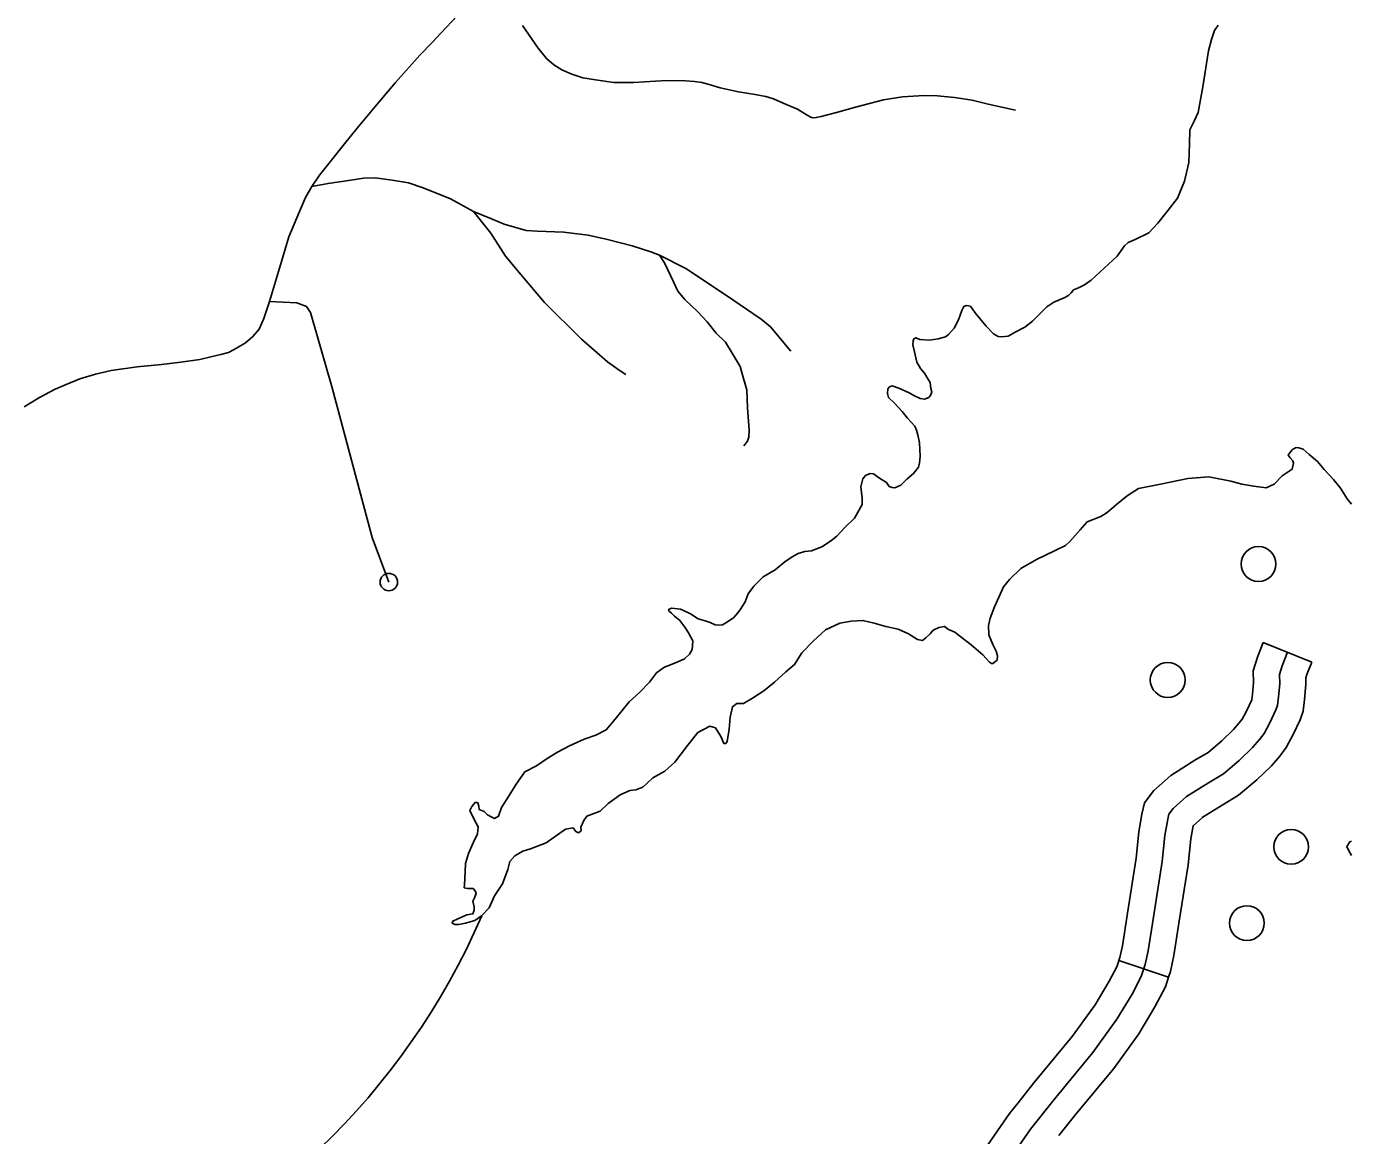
# Model space of a CAD drawing. Extents: x 653372 to 905732, y 627442 to 787275.
# Drawn here: x 724877 to 728673, y 731752 to 734929 of the extents above; entities that cross this region are included whole.
import ezdxf

# ---------------------------------------------------------------- set-up
doc = ezdxf.new("R2010")
doc.units = 0
for name, color, linetype in [('31', 7, 'Continuous'), ('32', 7, 'Continuous'), ('45', 7, 'Continuous'), ('56', 7, 'Continuous'), ('63', 7, 'Continuous'), ('9', 7, 'Continuous')]:
    doc.layers.add(name, color=color, linetype=linetype)

msp = doc.modelspace()

# ---------------------------------------------------------------- linework, layer by layer
at = {"layer": '31'}
for points in [[(726111.5, 734959.8), (726063.9, 734909.9), (726040.4, 734885), (726004.3, 734847), (725934.3, 734769.3), (725877.5, 734701.6), (725824.9, 734638.4), (725788.5, 734593.5), (725743.1, 734537.1), (725717, 734503.5), (725694.5, 734470.9), (725676.6, 734439.4), (725659.1, 734399.9), (725628.9, 734327.3), (725608.1, 734256.2), (725573.2, 734142), (725557.7, 734092.6), (725543.4, 734062.1), (725525.9, 734041.1), (725504.9, 734023.6), (725479.4, 734008.1), (725456.3, 733995.9), (725434, 733989.6), (725405.8, 733982.9), (725373.5, 733975.7), (725319.6, 733968), (725264, 733961.5), (725194.4, 733954.8), (725120.1, 733944.2), (725075.4, 733933.9), (725030.1, 733920.1), (724991.2, 733904.3), (724959.8, 733890.1), (724914.2, 733866.4), (724870.9, 733839.7)], [(726297.9, 734932.5), (726342.8, 734867.1), (726366.7, 734837.5), (726387.8, 734819.3), (726410.8, 734805.6), (726439.7, 734792.5), (726471, 734782.6), (726507.3, 734776.5), (726559.4, 734769.5), (726616.1, 734768.7), (726710.2, 734774.5), (726765.2, 734774.2), (726790.8, 734771.6), (726812.3, 734768.7), (726832.4, 734763.6), (726864.1, 734753.6), (726917, 734742.1), (726964.5, 734734.8), (726995.4, 734728.9), (727017.5, 734722.4), (727044.6, 734710.3), (727085.5, 734692.4), (727113.9, 734675.8), (727124.1, 734670.1), (727129, 734667.7), (727139.8, 734668.3), (727153.4, 734671.5), (727197.5, 734683.2), (727252.5, 734698.2), (727332, 734719.3), (727386.9, 734728), (727448.3, 734731.6), (727487, 734730.4), (727535.6, 734726.3), (727585.8, 734718.4), (727632.3, 734707.1), (727710.2, 734689.5)], [(725573.2, 734142), (725651.3, 734137.7), (725679.6, 734127.3), (725690.6, 734109.8), (725752.8, 733894.2), (725867.7, 733465.2), (725915.4, 733337.8)]]:
    msp.add_lwpolyline(points, dxfattribs=at)
msp.add_circle((725915.4, 733337.8), 25, dxfattribs=at)
at = {"layer": '32'}
for points in [[(725694.5, 734470.9), (725741.5, 734479.8), (725806.1, 734489.7), (725842.7, 734494.6), (725875.7, 734496.1), (725924.6, 734489.5), (725971.8, 734481.4), (726013.7, 734467.4), (726092.3, 734435.4), (726158.2, 734399.1), (726209.1, 734378.5), (726245.9, 734363), (726308.9, 734345.1), (726340.5, 734343.3), (726416.6, 734340.1), (726486.6, 734332.1), (726541.2, 734319.5), (726612.6, 734301.2), (726665.5, 734284.4), (726690.3, 734274.7), (726765.6, 734236.5), (726882.6, 734158.5), (726982.2, 734091.1), (727008.6, 734069.1), (727066.4, 733999.2)], [(726158.2, 734399.1), (726207.1, 734337.5), (726249.2, 734271.9), (726293.3, 734218.9), (726361.2, 734139), (726467.2, 734033.3), (726541.4, 733968.4), (726575.5, 733945.4), (726594.6, 733932.9)], [(726690.3, 734274.7), (726704.9, 734252.3), (726730.4, 734198.2), (726743.1, 734171.5), (726763.5, 734147.2), (726800.6, 734112.2), (726827.6, 734083.5), (726852.9, 734051.4), (726879.2, 734025.2), (726898.6, 733993.3), (726921.2, 733955.3), (726931.1, 733921.1), (726940.3, 733888.7), (726943, 733837), (726947.9, 733773.3), (726946.4, 733753), (726942.7, 733741.3), (726932.1, 733728)]]:
    msp.add_lwpolyline(points, dxfattribs=at)
at = {"layer": '45'}
for p, q in [((728420, 733164.7), (728559.1, 733108.5)), ((728006.5, 732253.6), (728148.8, 732206.2))]:
    msp.add_line(p, q, dxfattribs=at)
for points in [[(728420, 733164.7), (728403.1, 733122.9), (728390.9, 733083.3), (728392.1, 733049.1), (728388.9, 733016.6), (728387.4, 733001.4), (728387.1, 733000.7), (728372, 732968.4), (728359.5, 732945.2), (728351.3, 732934.3), (728334.7, 732915.4), (728300.9, 732882.7), (728262, 732849.6), (728224.1, 732827.2), (728166, 732790.9)], [(728489.6, 733136.6), (728473.9, 733097.8), (728466.3, 733073.2), (728467.2, 733046.7), (728463.5, 733009.2), (728461.1, 732984.5), (728456.4, 732971.8), (728439.1, 732934.7), (728422.8, 732904.5), (728409.4, 732886.9), (728389.1, 732863.6), (728351.3, 732827.1), (728305.7, 732788.3), (728263, 732763.1), (728200.4, 732724), (728161.7, 732689.3), (728149.3, 732673.4), (728146.3, 732658.9), (728138.1, 732612.2), (728130.7, 732537.2), (728105.4, 732377.9), (728090.5, 732281.8), (728081.7, 732241.9), (728070.4, 732208), (728044.1, 732157.5), (728000.9, 732085.3), (727932.3, 731990), (727821.4, 731855.7), (727753.1, 731770.6), (727684.3, 731670.9)], [(728559.1, 733108.5), (728544.6, 733072.7), (728541.7, 733063.2), (728542.3, 733044.3), (728538.2, 733001.8), (728534.8, 732967.6), (728525.7, 732943), (728506.1, 732901.1), (728486, 732863.8), (728467.6, 732839.5), (728443.5, 732811.9), (728401.6, 732771.5), (728349.4, 732727.1), (728302, 732699), (728245.4, 732663.7)], [(728166, 732790.9), (728155.1, 732784.1), (728106.7, 732740.7), (728079.4, 732705.8), (728072.6, 732673.1), (728063.7, 732622.4), (728056.3, 732546.8), (728031.3, 732389.5), (728016.8, 732295.7), (728009.3, 732261.9), (728006.5, 732253.6)], [(728245.6, 732663.8), (728219.1, 732640), (728212.4, 732602), (728205.1, 732527.6), (728179.5, 732366.3), (728164.3, 732267.9), (728154, 732221.8), (728148.8, 732206.2)], [(728006.5, 732253.6), (728001.1, 732237.4), (727978.6, 732194.1), (727938.2, 732126.6), (727872.8, 732035.8), (727763.3, 731903), (727717.7, 731846.3)], [(728148.8, 732206.2), (728139.7, 732178.7), (728109.6, 732120.9), (728063.6, 732044.1), (727991.7, 731944.1), (727879.6, 731808.3), (727834.7, 731752.4)], [(727717.7, 731846.3), (727692.9, 731815.4), (727622.1, 731712.8), (727585.3, 731656.7), (727563.9, 731614.7), (727552.9, 731567.9), (727549.6, 731534.2), (727548.7, 731472.5), (727549.8, 731413.9), (727558.7, 731358), (727568.7, 731303.7)]]:
    msp.add_lwpolyline(points, dxfattribs=at)
at = {"layer": '56'}
for centre in [(728406.4, 733389.6), (728146.5, 733057.5), (728500, 732579.4), (728373.1, 732360.8)]:
    msp.add_circle(centre, 50, dxfattribs=at)
at = {"layer": '63'}
msp.add_arc((724294.2, 733201.6), 2057.8, 247.0654, 336.5277, dxfattribs=at)
at = {"layer": '9'}
for points in [[(727926.8, 734202.5), (728001.3, 734271.8), (728022.8, 734301.2), (728032.6, 734310.4), (728053.4, 734319.3), (728092, 734338.8), (728118.2, 734366.5), (728147.8, 734403.6), (728174.2, 734437.7), (728194.6, 734486.2), (728207.3, 734539.7), (728208.9, 734593.5), (728210.1, 734633), (728221.9, 734658), (728233.8, 734683), (728247.1, 734757.1), (728262.8, 734859.6), (728271.8, 734892.6), (728280.4, 734917.7), (728290.4, 734933.2)], [(726961, 733326.6), (726987.9, 733352.8), (727021.8, 733373.1), (727049.4, 733396.1), (727070.4, 733410.5), (727088.1, 733419.5), (727107.3, 733425.2), (727125.6, 733427.8), (727155.2, 733438.8), (727180.2, 733454.7), (727198.1, 733469.2), (727221, 733493.9), (727248.7, 733520.8), (727261.3, 733542.6), (727271.3, 733559.7), (727271, 733577.9), (727267.3, 733610.5), (727272.7, 733634.1), (727280.9, 733643.4), (727293.8, 733649.3), (727304, 733648.2), (727321.1, 733635.8), (727340.5, 733623.4), (727348.9, 733611.2), (727356.7, 733608.6), (727364.6, 733607.6), (727382.3, 733615.8), (727399.4, 733632.7), (727418.1, 733648.8), (727432.1, 733667.4), (727435.6, 733678.3), (727437, 733698.1), (727435.8, 733736.7), (727430.9, 733759.8), (727426.6, 733772.6), (727422.2, 733784.6), (727400.7, 733807.5), (727385.4, 733826.9), (727362.4, 733851.4), (727346.2, 733866.9), (727343.4, 733878.1), (727344.6, 733891.5), (727349.5, 733896.9), (727356.7, 733899.9), (727376.3, 733893.7), (727406, 733880.2), (727420.8, 733871.8), (727437.2, 733863.4), (727449.8, 733862.2), (727461.8, 733866.6), (727467.6, 733874.4), (727471, 733883), (727468.2, 733892.6), (727465.5, 733909.3), (727456.5, 733924.6), (727449.7, 733935.9), (727438.2, 733949.7), (727427.7, 733967.4), (727420.6, 733997.7), (727416.5, 734017.6), (727417.6, 734028.7), (727419.4, 734034.9), (727425, 734037.9), (727435.9, 734032.4), (727463.6, 734030.7), (727489.1, 734034.4), (727509.4, 734040.8), (727518.7, 734047), (727534.9, 734065.4), (727547.3, 734089.5), (727557, 734115.4), (727562.1, 734127.2), (727570.1, 734130.1), (727581.1, 734128.2), (727594.8, 734108.8), (727626.1, 734070.6), (727647.6, 734048.6), (727660.9, 734041.8), (727670.3, 734040), (727689.4, 734042.6), (727709.5, 734053.8), (727736.9, 734068.1), (727758.8, 734085.6), (727780, 734106.4), (727800.4, 734126.3), (727819.8, 734140), (727849.5, 734152.6), (727862.3, 734158.6), (727869.5, 734166.2), (727876.9, 734175.5), (727890.6, 734180.6), (727908.2, 734189.6), (727926.8, 734202.5)], [(728672.8, 733560.6), (728660, 733576.5), (728640.9, 733607.1), (728621.7, 733631.7), (728594.5, 733660.5), (728575.2, 733683.1), (728551.8, 733703.8), (728534.2, 733718.4), (728522.4, 733722.7), (728514.4, 733723), (728504.2, 733717.3), (728498, 733711.4), (728491.7, 733701.6), (728497.5, 733693.4), (728505.2, 733685.2), (728507, 733679.1), (728502.5, 733661.3), (728473.9, 733642.1), (728451.2, 733618.8), (728428.8, 733607.4), (728393, 733612.5), (728359.1, 733618.4), (728327.1, 733627.3), (728263.9, 733639.2), (728203.9, 733634.2), (728125.4, 733618.5)], [(728125.4, 733618.5), (728063, 733606.4), (728030.4, 733585.4), (727999.6, 733560.3), (727972.9, 733537.1), (727954.6, 733525.6), (727916.1, 733510.7), (727895.4, 733487.3), (727866.4, 733454.2), (727854, 733442.5), (727821.6, 733427.5), (727770.8, 733403), (727726, 733376.3), (727693, 733345.3), (727676.4, 733323.8), (727663.5, 733296.1), (727650.6, 733266.5), (727637.7, 733234.9), (727633, 733213), (727634.2, 733186.9), (727645.4, 733158.6), (727654.9, 733140.3), (727658.4, 733126.2), (727658.1, 733114.2), (727645.8, 733104.5), (727641.8, 733104.6), (727635.9, 733108.8), (727616.5, 733129.4), (727583.1, 733158.1), (727550.1, 733183.5), (727536.4, 733193.9), (727518.7, 733202.4), (727506.9, 733210.8), (727490.8, 733207.3), (727474.6, 733199.7), (727466.3, 733190), (727453.9, 733178.3), (727443.7, 733170.6), (727429.7, 733173.1), (727404.2, 733189.8), (727373.8, 733202.5), (727339, 733210.8), (727305.2, 733219.8), (727273.3, 733227.8), (727239.9, 733225.5), (727207, 733219.8), (727166.4, 733201), (727131.5, 733170), (727098.4, 733135), (727077.4, 733101.6), (727052.8, 733080.3), (727019.9, 733051.3), (726989.1, 733026.2), (726956.8, 733005.1), (726931.4, 732989.9), (726912, 732990.4), (726899.7, 732980.8), (726892.8, 732951), (726890.1, 732916.3), (726884.7, 732881.2), (726880.5, 732875.3), (726874.5, 732875.5), (726867.1, 732893.7), (726863.3, 732899.8), (726850.6, 732920.7), (726834.9, 732925.1), (726800, 732906.8), (726770.9, 732869.6), (726734.8, 732821.6), (726706.1, 732796.5), (726671.5, 732777.5), (726655, 732762), (726642.7, 732750.3), (726622.4, 732742.9), (726605.3, 732740.3), (726578, 732728.3), (726543.2, 732703.3), (726520.6, 732681.9), (726482.1, 732667.1), (726473.7, 732655.3), (726465.1, 732635.6), (726465.8, 732625.5), (726458.7, 732619.8), (726450.7, 732623), (726443.1, 732634.2), (726420.9, 732629.9), (726365.7, 732590.5), (726321.2, 732573.8), (726299, 732566.5), (726276.6, 732553.2), (726262.1, 732537.6), (726256.4, 732514)], [(726256.4, 732514), (726240.9, 732473.3), (726217.7, 732439.1), (726202.5, 732404.7), (726181.2, 732381.6), (726161.8, 732367.9), (726134.6, 732360.8), (726115.5, 732356.6), (726104.4, 732357), (726096.6, 732360.4), (726098.4, 732366.7), (726111.2, 732372.6), (726138.5, 732384.5), (726156, 732387.1), (726159.5, 732398.1), (726159.8, 732407.6), (726155.5, 732423.6), (726160.5, 732432.9), (726165.7, 732445.4), (726162.7, 732453.5), (726156.6, 732460), (726140.8, 732460.4), (726131.3, 732462.3), (726131.6, 732470.2), (726134.3, 732508.2), (726135, 732531.9), (726143.8, 732560.2), (726157.4, 732593), (726169.2, 732616.4), (726171.4, 732637), (726159.4, 732657.9), (726147.5, 732683.6), (726152.6, 732694.6), (726164, 732706.9), (726170.3, 732705.1), (726173.2, 732695.5), (726174.5, 732686), (726188.6, 732680.8), (726197.8, 732671), (726210.2, 732664.3), (726218.1, 732660.9), (726229.3, 732666.9), (726238, 732692), (726259.6, 732726.2), (726279.6, 732758.9), (726304.4, 732794.6), (726338.2, 732811), (726368.9, 732832.2), (726398, 732850.4), (726432.5, 732868.3), (726475.1, 732887.7), (726508.7, 732899.3), (726537.7, 732914.3), (726563.9, 732945.2), (726603.4, 732994.7), (726634.3, 733022.2), (726662.1, 733051.5), (726681.9, 733077.8), (726703, 733093), (726743.1, 733109.2), (726762.3, 733118.2), (726777, 733131.2), (726783.7, 733144.5), (726785.6, 733155.5), (726786.1, 733169.7), (726780, 733180.2), (726774.1, 733192.3), (726762.7, 733208.5), (726749, 733227.9), (726733.5, 733240.2), (726725.1, 733249.2), (726718.1, 733254.2), (726716.6, 733257.4), (726718.3, 733260.5), (726726.3, 733263.4), (726750.8, 733260.3), (726757, 733257.7), (726779.7, 733246.8), (726801.4, 733232.6), (726821.8, 733226.5), (726835.9, 733222.1), (726850, 733215.3), (726858.7, 733214.3), (726871.4, 733215.5), (726885.1, 733223.8), (726903.7, 733236.7), (726915.2, 733249.8), (726922.6, 733260.7), (726935.9, 733281.7), (726944.5, 733304.4), (726961, 733326.6)], [(728672.8, 732554.1), (728663.7, 732572.1), (728659.9, 732580.2), (728668.3, 732593.9), (728672.8, 732596)]]:
    msp.add_lwpolyline(points, dxfattribs=at)

doc.saveas('drawing.dxf')
